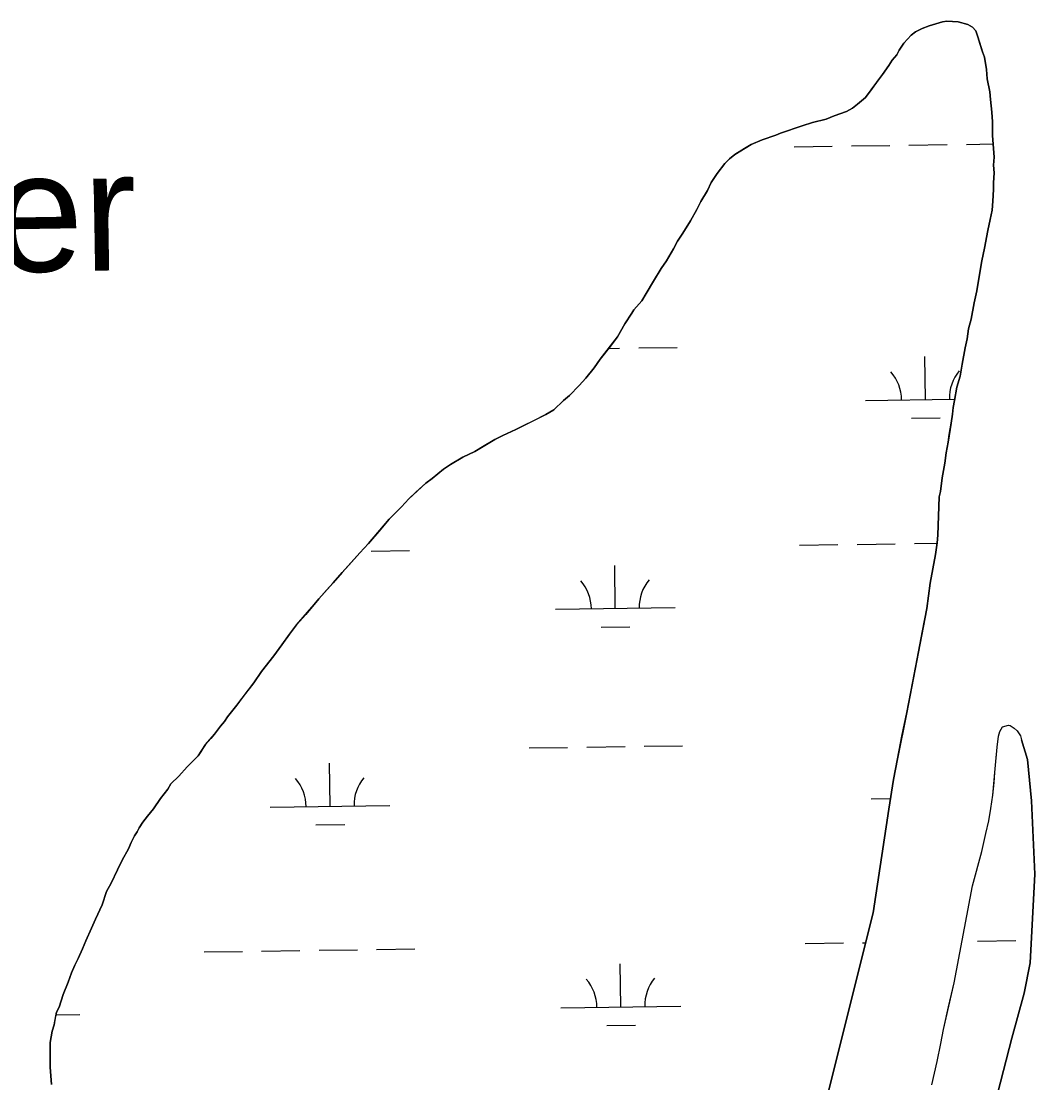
# Model space of a CAD drawing. Extents: x 3767014 to 3805179, y 361544 to 387384.
# Drawn here: x 3796578 to 3797425, y 381952 to 382839 of the extents above; entities that cross this region are included whole.
import ezdxf

# ---------------------------------------------------------------- set-up
doc = ezdxf.new("R2010")
doc.units = 0
for name, color, linetype in [('V-RIVR-IDEN', 7, 'Continuous'), ('V-TOPO-SHOR', 7, 'Continuous'), ('V-WETL-SWMP', 7, 'Continuous')]:
    doc.layers.add(name, color=color, linetype=linetype)

msp = doc.modelspace()

# ---------------------------------------------------------------- linework, layer by layer
at = {"layer": 'V-TOPO-SHOR'}
for points in [[(3797368.934, 382836.051), (3797360.723, 382838.205), (3797351.426, 382838.715), (3797347.602, 382838.152), (3797342.14, 382836.491), (3797336.678, 382834.828), (3797330.671, 382832.618), (3797325.215, 382829.862), (3797321.4, 382827.113), (3797315.411, 382820.529), (3797311.606, 382814.498), (3797309.435, 382810.662), (3797305.624, 382806.273), (3797302.908, 382801.888), (3797297.471, 382794.21), (3797292.576, 382787.63), (3797286.594, 382779.405), (3797283.332, 382775.016), (3797276.792, 382769.524), (3797272.43, 382766.224), (3797267.521, 382763.472), (3797257.148, 382759.603), (3797250.596, 382756.842)], [(3797390.108, 382736.074), (3797389.535, 382743.18), (3797389.488, 382754.661), (3797388.908, 382762.861), (3797387.773, 382773.247), (3797387.2, 382779.805), (3797384.97, 382790.733), (3797384.392, 382798.384), (3797382.713, 382808.767), (3797381.054, 382813.134), (3797378.838, 382820.234), (3797377.175, 382825.694), (3797375.516, 382830.609), (3797372.77, 382833.88), (3797368.934, 382836.051)], [(3797250.596, 382756.842), (3797239.126, 382754.063), (3797230.389, 382751.294), (3797212.368, 382745.21), (3797208.547, 382743.553), (3797197.08, 382739.68), (3797187.801, 382735.816), (3797182.347, 382732.512), (3797174.165, 382727.56), (3797169.805, 382723.716), (3797165.993, 382719.872), (3797159.464, 382711.645), (3797154.574, 382703.969), (3797151.32, 382697.395), (3797145.888, 382688.079), (3797142.634, 382681.505), (3797137.203, 382672.188), (3797130.684, 382661.772), (3797126.336, 382655.194), (3797123.08, 382648.62), (3797117.106, 382638.755), (3797112.758, 382632.174), (3797106.237, 382621.76), (3797100.265, 382611.348), (3797096.46, 382605.319), (3797089.931, 382597.637), (3797088.301, 382594.897), (3797082.32, 382586.123), (3797076.348, 382575.164), (3797070.364, 382567.486), (3797061.66, 382556.515), (3797056.767, 382549.388), (3797049.696, 382540.612), (3797044.25, 382534.575), (3797036.083, 382526.342), (3797031.178, 382521.947), (3797023.006, 382514.261), (3797016.461, 382510.406), (3797005.547, 382504.895), (3796997.908, 382501.037), (3796991.358, 382497.729), (3796980.445, 382492.765), (3796973.895, 382489.46), (3796963.53, 382483.404), (3796956.985, 382479.549), (3796947.163, 382474.589), (3796936.798, 382468.533), (3796930.797, 382464.683), (3796921.534, 382456.991), (3796916.08, 382453.142), (3796907.911, 382445.454), (3796901.916, 382439.961), (3796895.93, 382433.377), (3796885.581, 382422.947), (3796878.505, 382414.718), (3796868.165, 382402.647), (3796861.087, 382394.965), (3796851.834, 382384.538), (3796846.391, 382378.503), (3796838.77, 382369.723), (3796833.327, 382363.688), (3796826.793, 382356.553), (3796822.984, 382351.617), (3796815.91, 382343.386), (3796808.29, 382334.608)], [(3797343.758, 382409.602), (3797344.804, 382441.725), (3797345.88, 382446.103), (3797347.475, 382457.593), (3797349.613, 382469.631), (3797350.674, 382478.384), (3797352.278, 382487.137), (3797353.345, 382493.703), (3797354.948, 382503.005), (3797356.011, 382510.665), (3797356.537, 382516.135), (3797357.606, 382522.154), (3797359.751, 382533.096), (3797362.448, 382542.402), (3797364.047, 382552.251), (3797366.728, 382565.932), (3797368.338, 382573.593), (3797369.399, 382581.8), (3797371.553, 382590.008), (3797374.232, 382603.689), (3797376.38, 382613.54), (3797377.98, 382623.935), (3797380.655, 382638.71), (3797382.801, 382649.105), (3797385.476, 382663.88), (3797387.626, 382673.184), (3797389.236, 382680.845), (3797389.752, 382688.503), (3797390.26, 382698.347), (3797390.237, 382703.813), (3797390.751, 382712.018), (3797390.18, 382718.578), (3797390.698, 382725.141), (3797390.108, 382736.074)], [(3797251.629, 381941.914), (3797289.844, 382094.363), (3797302.994, 382180.808), (3797306.863, 382205.654), (3797309.96, 382222.736), (3797313.83, 382241.629), (3797317.959, 382261.558), (3797322.862, 382287.441), (3797327.507, 382312.287), (3797330.862, 382329.627), (3797334.474, 382348.262), (3797337.309, 382369.486), (3797341.695, 382393.556), (3797343.244, 382403.13), (3797343.758, 382409.602)], [(3796808.29, 382334.608), (3796802.306, 382326.928), (3796795.779, 382318.155), (3796789.256, 382308.832), (3796778.917, 382295.67), (3796772.394, 382286.347), (3796763.69, 382274.831), (3796758.251, 382267.7), (3796750.637, 382257.829), (3796747.919, 382253.991), (3796744.652, 382250.151), (3796739.758, 382243.568), (3796736.491, 382239.728), (3796732.137, 382234.791), (3796729.962, 382231.502), (3796728.334, 382228.759), (3796726.161, 382225.47), (3796723.982, 382223.275), (3796721.258, 382220.531), (3796716.902, 382216.14), (3796709.824, 382208.456), (3796703.289, 382201.867), (3796700.571, 382197.482), (3796694.589, 382189.804), (3796688.609, 382181.033), (3796683.712, 382174.997), (3796679.905, 382170.062), (3796676.642, 382165.128), (3796675.014, 382161.841), (3796672.841, 382158.552), (3796670.13, 382153.074), (3796667.965, 382147.595), (3796662.534, 382138.279), (3796658.739, 382130.062), (3796653.314, 382119.105), (3796649.514, 382111.982), (3796645.732, 382101.032)], [(3797338.836, 381950.762), (3797343.225, 381970.175), (3797346.322, 381985.187), (3797348.386, 381996.832), (3797352.773, 382015.726), (3797357.42, 382035.916), (3797372.645, 382116.924), (3797380.392, 382145.396), (3797383.749, 382160.407), (3797386.332, 382171.02), (3797388.138, 382181.373), (3797389.682, 382192.502), (3797390.712, 382203.112), (3797391.484, 382211.394), (3797392.513, 382223.557), (3797393.285, 382232.616), (3797394.573, 382241.674), (3797395.605, 382245.557), (3797397.673, 382249.44), (3797402.849, 382250.995), (3797404.143, 382250.736), (3797407.51, 382248.41), (3797410.099, 382246.081), (3797412.947, 382241.942), (3797413.726, 382238.838)], [(3797370.394, 381853.379), (3797405.704, 381989.52), (3797415.757, 382027.236), (3797420.908, 382052.552), (3797424.742, 382126.425), (3797422.125, 382187.64), (3797418.747, 382222.249), (3797413.726, 382238.838)], [(3796645.732, 382101.032), (3796640.311, 382088.981), (3796637.061, 382081.314), (3796632.182, 382070.904), (3796629.475, 382064.332), (3796625.68, 382056.115), (3796622.966, 382050.637), (3796620.259, 382044.065), (3796617.555, 382036.399), (3796613.224, 382025.993), (3796609.984, 382015.591), (3796607.813, 382011.209), (3796606.74, 382006.283), (3796605.669, 382000.811), (3796604.051, 381995.337), (3796602.445, 381986.035), (3796602.476, 381978.379), (3796602.529, 381965.258), (3796603.678, 381951.046)]]:
    msp.add_lwpolyline(points, dxfattribs=at)
at = {"layer": 'V-WETL-SWMP'}
for p, q in [((3797223.66, 382733.912), (3797255.657, 382734.357)), ((3797271.655, 382734.579), (3797303.652, 382735.024)), ((3797319.651, 382735.246), (3797351.648, 382735.69)), ((3797367.646, 382735.913), (3797390.097, 382736.224)), ((3797068.792, 382565.571), (3797077.982, 382565.699)), ((3797093.981, 382565.921), (3797125.978, 382566.366)), ((3797333.447, 382522.813), (3797332.947, 382558.81)), ((3797283.452, 382522.119), (3797357.802, 382523.151)), ((3797321.662, 382507.217), (3797345.66, 382507.55)), ((3797228.281, 382401.27), (3797260.278, 382401.714)), ((3797276.276, 382401.936), (3797308.273, 382402.381)), ((3797324.272, 382402.603), (3797343.2, 382402.866)), ((3796870.407, 382396.298), (3796902.404, 382396.743)), ((3797074.408, 382348.385), (3797073.908, 382384.382)), ((3797024.413, 382347.691), (3797124.404, 382349.08)), ((3797062.624, 382332.789), (3797086.622, 382333.122)), ((3797002.611, 382231.945), (3797034.608, 382232.389)), ((3797050.606, 382232.611), (3797082.603, 382233.056)), ((3797098.602, 382233.278), (3797130.599, 382233.723)), ((3796836.208, 382183.199), (3796835.708, 382219.195)), ((3797288.072, 382189.476), (3797304.38, 382189.702)), ((3796786.213, 382182.504), (3796886.203, 382183.893)), ((3796824.423, 382167.602), (3796848.421, 382167.936)), ((3796827.033, 382062.989), (3796859.03, 382063.433)), ((3796875.028, 382063.655), (3796907.025, 382064.1)), ((3797232.902, 382068.627), (3797264.899, 382069.071)), ((3797280.897, 382069.293), (3797283.57, 382069.33)), ((3797376.888, 382070.627), (3797408.885, 382071.071)), ((3796731.042, 382061.655), (3796763.039, 382062.1)), ((3796779.037, 382062.322), (3796811.034, 382062.766)), ((3797079.029, 382015.742), (3797078.529, 382051.739)), ((3797029.034, 382015.048), (3797129.024, 382016.437)), ((3796607.398, 382009.191), (3796627.165, 382009.465)), ((3797067.245, 382000.146), (3797091.242, 382000.479))]:
    msp.add_line(p, q, dxfattribs=at)
for points in [[(3797321.399, 382827.113), (3797325.215, 382829.862), (3797330.672, 382832.618), (3797336.678, 382834.829), (3797347.601, 382838.153), (3797351.426, 382838.715), (3797360.723, 382838.205), (3797368.933, 382836.051), (3797372.77, 382833.879), (3797375.516, 382830.609), (3797377.176, 382825.695), (3797381.054, 382813.134), (3797382.712, 382808.767), (3797384.393, 382798.384), (3797384.97, 382790.732), (3797387.201, 382779.805), (3797387.774, 382773.246), (3797388.909, 382762.862), (3797389.488, 382754.662), (3797389.534, 382743.18), (3797390.109, 382736.074), (3797390.699, 382725.141), (3797390.179, 382718.577), (3797390.751, 382712.018), (3797390.237, 382703.814), (3797390.259, 382698.347), (3797389.752, 382688.502), (3797389.235, 382680.845), (3797387.625, 382673.184), (3797385.475, 382663.88), (3797382.8, 382649.106), (3797380.654, 382638.709), (3797377.979, 382623.935), (3797376.38, 382613.54), (3797374.232, 382603.689), (3797371.553, 382590.009), (3797369.398, 382581.799), (3797368.337, 382573.593), (3797366.728, 382565.932), (3797364.048, 382552.251), (3797362.447, 382542.403), (3797359.75, 382533.097), (3797357.607, 382522.153), (3797356.537, 382516.134), (3797356.012, 382510.664), (3797354.949, 382503.005), (3797352.278, 382487.137), (3797350.673, 382478.383), (3797349.614, 382469.63), (3797347.475, 382457.592), (3797345.88, 382446.103), (3797344.804, 382441.725), (3797343.757, 382409.601), (3797343.243, 382403.131), (3797341.695, 382393.555), (3797337.309, 382369.485), (3797334.474, 382348.263), (3797327.507, 382312.287), (3797317.96, 382261.559), (3797309.959, 382222.736), (3797306.863, 382205.654), (3797302.995, 382180.808), (3797289.845, 382094.364), (3797251.629, 381941.915)], [(3796629.474, 382064.332), (3796632.182, 382070.904), (3796637.061, 382081.313), (3796640.311, 382088.981), (3796645.731, 382101.031), (3796649.515, 382111.982), (3796653.314, 382119.105), (3796658.738, 382130.063), (3796662.533, 382138.279), (3796667.964, 382147.596), (3796670.129, 382153.073), (3796672.841, 382158.551), (3796675.015, 382161.841), (3796676.643, 382165.128), (3796679.904, 382170.062), (3796683.712, 382174.998), (3796688.609, 382181.032), (3796694.588, 382189.805), (3796700.572, 382197.483), (3796703.289, 382201.868), (3796709.824, 382208.456), (3796716.902, 382216.139), (3796726.16, 382225.471), (3796732.137, 382234.79), (3796739.757, 382243.569), (3796744.652, 382250.15), (3796747.918, 382253.99), (3796750.636, 382257.829), (3796758.252, 382267.701), (3796772.394, 382286.348), (3796778.918, 382295.669), (3796789.255, 382308.833), (3796795.779, 382318.154), (3796802.306, 382326.929), (3796808.29, 382334.608), (3796822.985, 382351.616), (3796826.793, 382356.553), (3796838.77, 382369.723), (3796846.39, 382378.502), (3796861.087, 382394.964), (3796868.165, 382402.647), (3796885.581, 382422.947), (3796895.929, 382433.377), (3796901.917, 382439.962), (3796916.081, 382453.142), (3796921.533, 382456.991), (3796930.798, 382464.683), (3796936.797, 382468.534), (3796947.162, 382474.59), (3796956.985, 382479.55), (3796973.895, 382489.459), (3796980.444, 382492.766), (3796991.359, 382497.73), (3797016.461, 382510.406), (3797023.007, 382514.26), (3797031.178, 382521.947), (3797036.082, 382526.341), (3797044.251, 382534.575), (3797049.695, 382540.612), (3797056.768, 382549.388), (3797061.66, 382556.516), (3797076.349, 382575.165), (3797082.32, 382586.124), (3797088.3, 382594.897), (3797089.93, 382597.637), (3797096.46, 382605.318), (3797100.264, 382611.348), (3797106.237, 382621.76), (3797112.757, 382632.175), (3797117.105, 382638.754), (3797123.08, 382648.62), (3797126.335, 382655.194), (3797130.683, 382661.773), (3797137.203, 382672.188), (3797142.634, 382681.505), (3797145.888, 382688.079), (3797151.319, 382697.396), (3797154.574, 382703.97), (3797159.464, 382711.645), (3797165.993, 382719.872), (3797169.805, 382723.715), (3797174.164, 382727.56), (3797187.801, 382735.816), (3797197.08, 382739.68), (3797208.547, 382743.553), (3797212.368, 382745.209), (3797230.388, 382751.295), (3797239.125, 382754.064), (3797250.597, 382756.843), (3797257.147, 382759.603), (3797267.521, 382763.472), (3797272.431, 382766.225), (3797276.792, 382769.524), (3797283.331, 382775.017), (3797297.471, 382794.211), (3797302.909, 382801.888), (3797305.625, 382806.273), (3797309.435, 382810.662), (3797311.607, 382814.498), (3797315.411, 382820.528), (3797321.399, 382827.113)], [(3797338.836, 381950.762), (3797343.225, 381970.174), (3797346.322, 381985.186), (3797348.386, 381996.832), (3797357.421, 382035.915), (3797372.645, 382116.925), (3797380.393, 382145.396), (3797383.749, 382160.408), (3797386.331, 382171.02), (3797388.137, 382181.372), (3797389.683, 382192.501), (3797391.484, 382211.394), (3797393.284, 382232.616), (3797394.573, 382241.674), (3797395.606, 382245.557), (3797397.674, 382249.44), (3797402.849, 382250.995), (3797404.143, 382250.737), (3797407.509, 382248.41), (3797410.098, 382246.082), (3797412.947, 382241.943), (3797413.725, 382238.838), (3797418.748, 382222.248), (3797422.125, 382187.639), (3797424.742, 382126.425), (3797420.908, 382052.552), (3797415.757, 382027.236), (3797405.704, 381989.52), (3797370.394, 381853.38)], [(3796603.679, 381951.046), (3796602.529, 381965.257), (3796602.446, 381986.035), (3796604.05, 381995.337), (3796605.668, 382000.811), (3796607.814, 382011.208), (3796609.984, 382015.591), (3796613.223, 382025.993), (3796617.556, 382036.399), (3796620.259, 382044.065), (3796622.967, 382050.637), (3796625.679, 382056.115), (3796629.474, 382064.332)]]:
    msp.add_lwpolyline(points, dxfattribs=at)
for centre, start, end in [((3797278.202, 382522.52), 0.024037, 41.567696), ((3797388.678, 382524.055), 140.024034, 181.567693), ((3797019.164, 382348.093), 0.024037, 41.567696), ((3797129.639, 382349.627), 140.024034, 181.567693), ((3796780.964, 382182.906), 0.024037, 41.567696), ((3796891.439, 382184.441), 140.024034, 181.567693), ((3797023.785, 382015.45), 0.024037, 41.567696), ((3797134.26, 382016.984), 140.024034, 181.567693)]:
    msp.add_arc(centre, 35.246, start, end, dxfattribs=at)

# ---------------------------------------------------------------- texts
at = {"layer": 'V-RIVR-IDEN'}
msp.add_text('Water', height=100, rotation=0.919589, dxfattribs=at).set_placement((3796318.623, 382625.256))

doc.saveas('drawing.dxf')
